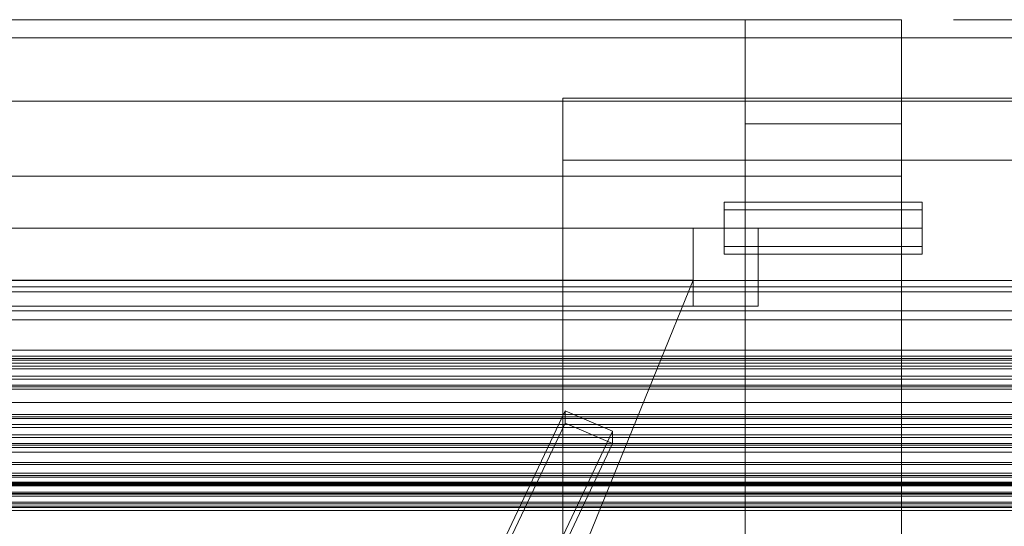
# Model space of a CAD drawing. Header units: millimetres. Extents: x -3490 to 61924, y -72580 to 6847.
# Tile 355 of 656: x -508 to -130, y -32494 to -32300. Entities that reach past the tile are written whole.
import ezdxf

# ---------------------------------------------------------------- set-up
doc = ezdxf.new("R2010")
doc.units = ezdxf.units.MM
for name, color, linetype, lineweight in [('COTAS_P', 1, 'Continuous', 0), ('frontal_C02', 7, 'Continuous', 0), ('frontal_C03', 7, 'Continuous', 0), ('frontal_C03-dry', 7, 'Continuous', 0), ('frontal_dosificador', 7, 'Continuous', 0)]:
    doc.layers.add(name, color=color, linetype=linetype, lineweight=lineweight)
doc.dimstyles.new('R19_100', dxfattribs={"dimtxt": 250, "dimasz": 150, "dimexe": 150, "dimexo": 80, "dimgap": 100, "dimtad": 1, "dimtih": 1, "dimtoh": 1, "dimdsep": 46, "dimcen": 0.09, "dimadec": 0, "dimazin": 0, "dimtfac": 1, "dimtdec": 4, "dimtofl": 0, "dimtmove": 0, "dimatfit": 3, "dimfxl": 1, "dimtolj": 1, "dimtzin": 0, "dimarcsym": 0})

# ---------------------------------------------------------------- blocks, each defined once
blk = doc.blocks.new('DIM_R29_58')
at = {"layer": 'COTAS_P'}
for p, q in [((-150, -32300), (550, -32300)), ((550, -32300), (505, -32450)), ((550, -34900), (550, -32300)), ((550, -32300), (595, -32450)), ((550, -34900), (505, -34750)), ((550, -34900), (595, -34750)), ((-150, -34900), (550, -34900))]:
    blk.add_line(p, q, dxfattribs=at)
blk.add_text('2600 P', height=250, rotation=90, dxfattribs=at).set_placement((450, -33600))

msp = doc.modelspace()

# ---------------------------------------------------------------- linework, layer by layer
at = {"layer": 'frontal_C02'}
for p, q in [((-300, -32497.005), (-300, -32330.096)), ((-300, -32330.096), (300, -32330.096)), ((-300, -32353.96), (-300, -32330.096)), ((300, -32353.96), (-300, -32353.96)), ((-300, -32353.96), (-300, -32520.869)), ((-439.114, -32745.966), (-299.114, -32450.056)), ((-299.114, -32454.825), (-299.114, -32450.056)), ((-299.114, -32450.056), (-280.886, -32457.913)), ((-439.114, -32750.735), (-299.114, -32454.825)), ((-280.886, -32462.682), (-299.114, -32454.825)), ((-280.886, -32457.913), (-420.886, -32753.824)), ((-280.886, -32457.913), (-280.886, -32462.682)), ((-420.886, -32758.593), (-280.886, -32462.682))]:
    msp.add_line(p, q, dxfattribs=at)
at = {"layer": 'frontal_C03'}
for p, q in [((1300, -32306.935), (-1300, -32306.935)), ((-1300, -32331.296), (1300, -32331.296)), ((1250, -32400.062), (-1250, -32400.062)), ((1250, -32402.554), (-1250, -32402.554)), ((1250, -32404.381), (-1250, -32404.381)), ((1250, -32411.687), (-1250, -32411.687)), ((1250, -32415.216), (-1250, -32415.216)), ((1250, -32426.838), (-1250, -32426.838)), ((1250, -32429.109), (-1250, -32429.109)), ((1250, -32429.991), (-1250, -32429.991)), ((1250, -32430.644), (-1250, -32430.644)), ((1250, -32431.828), (-1250, -32431.828)), ((1250, -32432.952), (-1250, -32432.952)), ((-1250, -32434.009), (1250, -32434.009)), ((1250, -32436.861), (-1250, -32436.861)), ((1250, -32437.918), (-1250, -32437.918)), ((1250, -32440.226), (-1250, -32440.226)), ((1250, -32440.879), (-1250, -32440.879)), ((1250, -32441.761), (-1250, -32441.761)), ((1250, -32446.975), (-1250, -32446.975)), ((1250, -32451.567), (-1250, -32451.567)), ((1250, -32452.448), (-1250, -32452.448)), ((1250, -32453.087), (-1250, -32453.087)), ((1250, -32453.102), (-1250, -32453.102)), ((1250, -32455.409), (-1250, -32455.409)), ((-1250, -32456.467), (1250, -32456.467)), ((1250, -32459.319), (-1250, -32459.319)), ((1250, -32460.376), (-1250, -32460.376)), ((1250, -32462.683), (-1250, -32462.683)), ((1250, -32463.337), (-1250, -32463.337)), ((1250, -32464.218), (-1250, -32464.218)), ((1250, -32470.726), (-1250, -32470.726)), ((1250, -32474.025), (-1250, -32474.025)), ((1570, -32478.303), (-1570, -32478.303)), ((1250, -32474.906), (-1250, -32474.906)), ((1250, -32475.56), (-1250, -32475.56)), ((-1250, -32477.542), (1250, -32477.542)), ((1250, -32477.867), (-1250, -32477.867)), ((1570, -32478.562), (-1570, -32478.562)), ((1570, -32481.347), (-1570, -32481.347)), ((1570, -32482.085), (-1570, -32482.085)), ((-1250, -32478.924), (1250, -32478.924)), ((1250, -32481.776), (-1250, -32481.776)), ((1250, -32482.834), (-1250, -32482.834)), ((1250, -32485.141), (-1250, -32485.141)), ((1250, -32485.795), (-1250, -32485.795)), ((1570, -32487.231), (-1570, -32487.231)), ((1570, -32488.335), (-1570, -32488.335)), ((1250, -32486.676), (-1250, -32486.676))]:
    msp.add_line(p, q, dxfattribs=at)
at = {"layer": 'frontal_C03-dry'}
for p, q in [((-1290, -32466), (1290, -32466)), ((1290, -32470), (-1290, -32470))]:
    msp.add_line(p, q, dxfattribs=at)
at = {"layer": 'frontal_dosificador'}
for p, q in [((-230, -32300), (-1770, -32300)), ((-170, -32300), (-230, -32300)), ((-230, -32360), (-230, -32300)), ((-170, -32360), (-170, -32300)), ((-170, -32340), (-230, -32340)), ((-230, -33900), (-230, -32340)), ((-170, -33900), (-170, -32340)), ((-230, -32360), (-1770, -32360)), ((-170, -32360), (-230, -32360)), ((-238, -32372.929), (-238, -32370)), ((-162, -32370), (-238, -32370)), ((-162, -32372.929), (-162, -32370)), ((-238, -32380), (-238, -32372.929)), ((-162, -32372.929), (-238, -32372.929)), ((-162, -32380), (-162, -32372.929)), ((-250, -32380), (-1750, -32380)), ((-225, -32380), (-250, -32380)), ((-250, -32410), (-250, -32380)), ((-238, -32380), (-238, -32387.071)), ((-238, -32380), (-162, -32380)), ((-225, -32410), (-225, -32380)), ((-162, -32387.071), (-162, -32380)), ((-238, -32387.071), (-238, -32390)), ((-162, -32387.071), (-238, -32387.071)), ((-162, -32387.071), (-162, -32390)), ((-162, -32390), (-238, -32390)), ((-1750, -32400), (-250, -32400)), ((-820, -33800), (-250, -32400)), ((-250, -32410), (-1750, -32410)), ((-225, -32410), (-250, -32410))]:
    msp.add_line(p, q, dxfattribs=at)

# ---------------------------------------------------------------- dimensions: what is measured, and where the dimension line sits
at = {"layer": 'COTAS_P'}
dim = msp.add_aligned_dim(p1=(-150, -34900), p2=(-150, -32300), distance=-700, text='<> P', dimstyle='R19_100', dxfattribs=at)
dim.commit()
dim.dimension.update_dxf_attribs({"geometry": 'DIM_R29_58', "text_midpoint": (550, -33600)})

doc.saveas('drawing.dxf')
